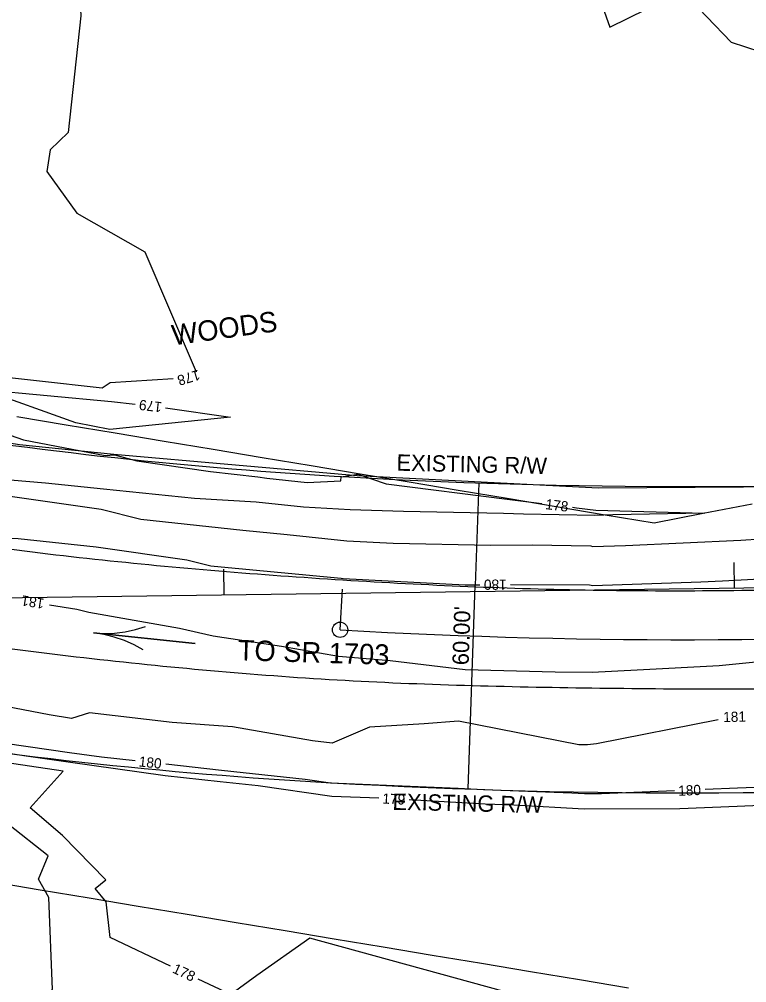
# Model space of a CAD drawing. Extents: x 2086416 to 2115205, y 575507 to 632762.
# Drawn here: x 2111059.8 to 2111202.3, y 581552.3 to 581741 of the extents above; entities that cross this region are included whole.
import ezdxf

# ---------------------------------------------------------------- set-up
doc = ezdxf.new("R2010")
doc.units = 0
for name, color, linetype in [('Default', 7, 'Continuous'), ('DTM Contours Major', 7, 'Continuous'), ('DTM Contours Major Text', 7, 'Continuous'), ('DTM Contours Minor', 7, 'Continuous'), ('DTM Contours Minor Text', 7, 'Continuous'), ('Exist Hydrographic FEMA Cross Section', 7, 'Continuous'), ('Exist Right of Way Line', 7, 'Continuous'), ('Exist Right of Way Line Text', 7, 'Continuous'), ('Exist Right of Way Width CELL', 7, 'Continuous'), ('Exist Roads EOP', 7, 'Continuous'), ('Exist Roads EOP Text', 7, 'Continuous'), ('Exist Vegetation Woods Line', 7, 'Continuous'), ('Exist Vegetation Woods Line Text', 7, 'Continuous'), ('Prop Horizontal Alignment', 7, 'Continuous'), ('Prop Horizontal Alignment Station Label', 7, 'Continuous'), ('Prop Horizontal Alignment Tick Large', 7, 'Continuous')]:
    doc.layers.add(name, color=color, linetype=linetype)

msp = doc.modelspace()

# ---------------------------------------------------------------- linework, layer by layer
at = {"layer": 'Default'}
for p, q in [((2110974.98, 581626.56), (2111508.23, 581633.8)), ((2111099.94, 581628.25), (2111099.88, 581633.25)), ((2111199.93, 581629.61), (2111199.87, 581634.61))]:
    msp.add_line(p, q, dxfattribs=at)
at = {"layer": 'DTM Contours Major'}
for points in [[(2111050.59, 581639.65), (2111059.56, 581639.3), (2111074.86, 581637.63), (2111092.6, 581635.13), (2111097.3, 581633.95), (2111099.33, 581633.73), (2111122.83, 581631.48), (2111123.23, 581631.44), (2111147.14, 581630.22), (2111147.88, 581630.21), (2111150.02, 581630.22)], [(2111156.02, 581630.25), (2111171.53, 581630.22), (2111172.21, 581630.06), (2111193.33, 581630.76), (2111197.59, 581630.96), (2111217.1, 581632.04), (2111221.17, 581633.02), (2111228.47, 581633.56), (2111238.81, 581633.36), (2111247.18, 581633.58), (2111255.78, 581634.3)], [(2111082.5, 581595.71), (2111075.86, 581596.43), (2111069.63, 581597.3), (2111052.87, 581599.68), (2111049.12, 581600.24), (2111023.26, 581603.91), (2111019.43, 581604.48), (2111001.74, 581607.21), (2110998.51, 581607.75), (2110983.54, 581610.07)], [(2111188.19, 581589.83), (2111173.86, 581589.24), (2111170.53, 581589.23), (2111168.08, 581589.36), (2111150.72, 581590.06), (2111145.79, 581590.33), (2111120.79, 581591.36), (2111115.8, 581592.07), (2111099.43, 581593.86), (2111088.46, 581595.06)], [(2111292.84, 581594.72), (2111277, 581592.28), (2111273.44, 581591.86), (2111270.44, 581591.43), (2111253.87, 581589.01), (2111253.45, 581588.31), (2111251.32, 581587.94), (2111246.59, 581589.53), (2111241.11, 581589.81), (2111237.84, 581590.23), (2111236.11, 581589.78), (2111221.5, 581591.49), (2111210.72, 581590.77), (2111200.53, 581590.34), (2111194.18, 581590.08)]]:
    msp.add_lwpolyline(points, dxfattribs=at)
at = {"layer": 'DTM Contours Minor'}
for points in [[(2111081, 581856), (2111084.22, 581849.53), (2111082.1, 581839.99), (2111073.86, 581798.62), (2111069.52, 581784.09), (2111071.86, 581741.69), (2111069.35, 581718.81), (2111065.8, 581715.4), (2111065.15, 581711.2), (2111071.08, 581703.02), (2111084.39, 581695.44), (2111094.41, 581671.9)], [(2111172.65, 581747.61), (2111175.49, 581739.43), (2111189.76, 581746.49), (2111199.26, 581736.52), (2111204.94, 581734.72), (2111216.79, 581733.74), (2111237.11, 581749.36), (2111239.88, 581756.72), (2111243.14, 581765.77), (2111244.32, 581774.22), (2111268.57, 581772.28), (2111270.42, 581774.52), (2111272.15, 581778.4), (2111272.02, 581797.41), (2111269.39, 581820.52), (2111268.74, 581824.66)], [(2111089.95, 581670.57), (2111077.6, 581669.79), (2111076.02, 581668.76), (2111050.2, 581671.6)], [(2111070.83, 581661.91), (2111052.56, 581668.44), (2111077.82, 581666.09), (2111082.45, 581665.57)], [(2111088.41, 581664.88), (2111101.15, 581663.08), (2111077.52, 581660.62), (2111070.83, 581661.91)], [(2111056.7, 581659.98), (2111060.58, 581658.59), (2111076.6, 581655.51), (2111078.42, 581655.69), (2111082.8, 581654.5), (2111097.25, 581652.4), (2111106.49, 581651.36), (2111108.31, 581651.12), (2111116.2, 581650.24), (2111122.82, 581650.6), (2111122.88, 581651.39), (2111126.12, 581651.87), (2111131.68, 581650.02), (2111155.38, 581646.96), (2111162.21, 581646.13)], [(2111168.17, 581645.41), (2111168.97, 581645.31), (2111172.74, 581644.84), (2111194.02, 581644.23), (2111176.11, 581643.9), (2111172.57, 581643.81), (2111158.61, 581644.07), (2111154.65, 581644.18), (2111135.04, 581644.56), (2111124.61, 581644.89), (2111115.46, 581645.42), (2111106.17, 581646.37), (2111094.09, 581647.15), (2111076.28, 581648.94), (2111064.89, 581650.09), (2111051.02, 581651.31), (2111033.98, 581654.26)], [(2111040.21, 581649), (2111046.47, 581648.46), (2111049.91, 581648.03), (2111050.75, 581647.88), (2111057.54, 581647.61), (2111075.81, 581645.03), (2111083.62, 581643.07), (2111103.56, 581640.9), (2111112.25, 581640.07), (2111123.96, 581638.8), (2111133.06, 581638.34), (2111152.19, 581638), (2111160.29, 581638.04), (2111171.77, 581637.82), (2111172.14, 581637.73), (2111178.61, 581637.94), (2111201.19, 581638.98), (2111205.15, 581639.2), (2111206.66, 581639.57), (2111221.28, 581640.1), (2111223.41, 581640.06), (2111239.38, 581640.48)], [(2111065.66, 581626.31), (2111071.03, 581625.45), (2111073.38, 581624.88), (2111091.16, 581621.7), (2111097.77, 581620.24), (2111111.15, 581618.17), (2111122.33, 581616.26), (2111132.45, 581615.38), (2111147.13, 581613.63), (2111164.79, 581613.17), (2111172.03, 581613.12), (2111180.86, 581613.52), (2111196.96, 581614.4), (2111208.07, 581615.53), (2111221.82, 581616.87), (2111228.5, 581617.81), (2111246.33, 581620.36), (2111248.16, 581620.66), (2111254.01, 581621.76), (2111263.98, 581623.2)], [(2111130.22, 581588.38), (2111121.05, 581588.76), (2111106.61, 581590.81), (2111099.14, 581591.63), (2111088.39, 581592.8), (2111069.38, 581595.44), (2111061.09, 581596.62), (2111048.83, 581598.45), (2111033.29, 581600.66), (2111019.16, 581602.75), (2111006.9, 581604.64), (2110997.88, 581606.14), (2110981.78, 581608.64), (2110968.18, 581610.9), (2110964.54, 581611.8), (2110964.32, 581608.85), (2110950.19, 581610.5), (2110947.86, 581611.4), (2110944.79, 581611.36), (2110935.01, 581612.4)], [(2111196.72, 581603.77), (2111172.9, 581599.04), (2111171.11, 581598.89), (2111169.44, 581598.86), (2111145.84, 581603.49), (2111139.11, 581602.96), (2111128.42, 581602.29), (2111121.08, 581599.17), (2111117.24, 581599.62), (2111101.55, 581602.41), (2111089.76, 581603.22), (2111073.51, 581605.15), (2111070.03, 581604.02), (2111065.65, 581604.74), (2111053.68, 581607.05), (2111052.47, 581609.42), (2111043.72, 581614.04), (2111030.87, 581610.21), (2111020.41, 581610.41), (2111009.04, 581611.48), (2111002.71, 581613.49)], [(2111089.4, 581555.52), (2111077.55, 581561.12), (2111076.79, 581568.08), (2111074.63, 581570.74), (2111076.73, 581572.4), (2111068.24, 581581.12), (2111061.92, 581586.55), (2111068.35, 581593.7), (2111048.53, 581596.67), (2111043.32, 581597.41), (2111018.89, 581601.02), (2111012.06, 581602.08), (2110997.25, 581604.54), (2110988.64, 581605.87), (2110967.58, 581609.38), (2110965.75, 581609.83), (2110965.43, 581605.5), (2110955.18, 581606.69), (2110952.29, 581606.13), (2110943.89, 581602.96), (2110931.34, 581598.81)], [(2111061.52, 581539.99), (2111063.18, 581540.25), (2111064.17, 581540.37), (2111066.23, 581550.97), (2111066.29, 581550.94), (2111065.54, 581568.97), (2111063.51, 581572.55), (2111065.42, 581577.09), (2111049.84, 581589.37), (2111048.92, 581589.13), (2111034.71, 581585.33), (2111028.8, 581597.79), (2111018.62, 581599.29), (2111017.22, 581599.51), (2110996.62, 581602.93), (2110995.49, 581603.1), (2110966.97, 581607.85), (2110966.96, 581607.85), (2110966.96, 581607.82), (2110967.56, 581607.66), (2110995.97, 581601.12), (2111006.18, 581597.21), (2110999.98, 581595.42), (2110999.97, 581595.17)], [(2111209.61, 581587.17), (2111200.47, 581586.79), (2111189.21, 581586.32), (2111170.47, 581586.25), (2111156.69, 581587.03), (2111151.07, 581587.26), (2111136.21, 581588.07)], [(2111129.71, 581531.37), (2111125.41, 581541.28), (2111165.59, 581543.23), (2111162.42, 581530.29), (2111174.69, 581513.27), (2111176.23, 581530.33), (2111168.89, 581543.52), (2111167.2, 581546.79), (2111165.59, 581548.17), (2111157.85, 581549.69), (2111116.74, 581560.96), (2111106.35, 581553.66), (2111101.25, 581549.92), (2111094.82, 581552.96)]]:
    msp.add_lwpolyline(points, dxfattribs=at)
at = {"layer": 'Exist Hydrographic FEMA Cross Section'}
for points in [[(2111203.43, 581646.02), (2111193.83, 581644.15), (2111184.22, 581642.28), (2111174.61, 581643.88), (2111165.01, 581645.49), (2111155.4, 581647.09), (2111145.79, 581648.69), (2111136.18, 581650.29), (2111126.57, 581651.89), (2111116.96, 581653.49), (2111107.35, 581655.09), (2111097.75, 581656.7), (2111088.14, 581658.29), (2111078.53, 581659.9), (2111068.93, 581661.5), (2111059.32, 581663.1)], [(2111179.16, 581551.21), (2111169.55, 581552.81), (2111159.94, 581554.41), (2111150.33, 581556.01), (2111140.72, 581557.61), (2111131.11, 581559.21), (2111121.51, 581560.81), (2111111.9, 581562.41), (2111102.29, 581564.01), (2111092.68, 581565.62), (2111083.08, 581567.22), (2111073.47, 581568.82), (2111063.86, 581570.42), (2111054.26, 581572.02)]]:
    msp.add_lwpolyline(points, dxfattribs=at)
at = {"layer": 'Exist Right of Way Line'}
for centre, radius, start, end in [((2111174.98, 582542.55), 892.65, 260.84314, 266.74835), ((2111190.81, 582821.14), 1171.69, 266.74835, 273.81807), ((2111174.98, 582542.55), 952.65, 260.84314, 266.74835), ((2111190.81, 582821.14), 1231.69, 266.74835, 273.81807)]:
    msp.add_arc(centre, radius, start, end, dxfattribs=at)
at = {"layer": 'Exist Right of Way Width CELL'}
for p in [(2111149.82, 581650.17), (2111147.72, 581590.21)]:
    msp.add_line(p, (2111149.12, 581630.05), dxfattribs=at)
at = {"layer": 'Exist Roads EOP'}
for points in [[(2110977.48, 581650.48), (2111025.79, 581641.84), (2111074.55, 581635.25), (2111123.2, 581631.18), (2111172.22, 581629.18), (2111221.29, 581629.52), (2111270.17, 581631.7), (2111319.13, 581635.84), (2111368.33, 581641.12), (2111417.78, 581647.42)], [(2110973.54, 581631.44), (2111022.55, 581622.76), (2111072.45, 581615.95), (2111122.07, 581611.59), (2111171.98, 581610.01), (2111221.99, 581610.11), (2111271.48, 581612.54), (2111320.96, 581616.67), (2111370.32, 581622.18), (2111419.52, 581628.55)]]:
    msp.add_spline(points, degree=3, dxfattribs=at)
at = {"layer": 'Exist Roads EOP Text'}
msp.add_line((2111084.29, 581619.75), (2111084.29, 581619.75), dxfattribs=at)
msp.add_lwpolyline([(2111084.06, 581617.48), (2111082.26, 581618.45), (2111080.36, 581619.29), (2111078.38, 581619.97), (2111076.37, 581620.49), (2111074.34, 581620.77), (2111094.24, 581618.73), (2111074.34, 581620.77), (2111076.39, 581620.64), (2111078.46, 581620.74), (2111080.54, 581621.01), (2111082.57, 581621.44), (2111084.52, 581622.03)], dxfattribs=at)
at = {"layer": 'Exist Vegetation Woods Line'}
for points in [[(2111059.79, 581657.65), (2110968.73, 581672.25), (2110864.06, 581705.25), (2110784.73, 581740.8), (2110702.3, 581784.67), (2110632.54, 581823.34), (2110568.48, 581865.95), (2110498.27, 581913.79), (2110441.66, 581966.78), (2110387.94, 582016.39), (2110334.43, 582063.69), (2110284.48, 582120.87)], [(2111452.1, 581736.22), (2111479.27, 581697.5), (2111499.68, 581677.78), (2111492.04, 581671.34), (2111416.64, 581665.13), (2111367.28, 581660.93), (2111318.17, 581654.2), (2111268.32, 581650.61), (2111220.66, 581649.45), (2111173.29, 581649.12), (2111125.98, 581651.57), (2111078.27, 581655.72), (2111059.79, 581657.65)]]:
    msp.add_lwpolyline(points, dxfattribs=at)
at = {"layer": 'Prop Horizontal Alignment'}
msp.add_arc((2111190.81, 582821.14), 1201.69, 266.74835, 273.81807, dxfattribs=at)
at = {"layer": 'Prop Horizontal Alignment Station Label'}
msp.add_circle((2111122.64, 581621.39), 1.5, dxfattribs=at)
at = {"layer": 'Prop Horizontal Alignment Tick Large'}
msp.add_line((2111122.64, 581621.39), (2111123.1, 581629.37), dxfattribs=at)

# ---------------------------------------------------------------- texts
at = {"layer": 'DTM Contours Major Text'}
for rotation, p in [(180.2575, (2111155.29, 581631.25)), (353.7627, (2111083.11, 581594.64)), (2.3706, (2111188.95, 581588.86))]:
    msp.add_text('180', height=2, rotation=rotation, dxfattribs=at).set_placement(p)
at = {"layer": 'DTM Contours Minor Text'}
for s, rotation, p in [('178', 196.5393, (2111094.84, 581672.37)), ('179', 173.3517, (2111087.81, 581665.97)), ('178', 353.109, (2111162.81, 581645.05)), ('181', 170.9505, (2111064.77, 581627.46)), ('181', 1.4931, (2111197.75, 581603.3)), ('179', 357.0364, (2111130.89, 581587.36)), ('178', 334.6984, (2111089.62, 581554.31))]:
    msp.add_text(s, height=2, rotation=rotation, dxfattribs=at).set_placement(p)
at = {"layer": 'Exist Right of Way Line Text'}
for rotation, p in [(358.6922, (2111133.68, 581652.57)), (358.8088, (2111132.88, 581586.13))]:
    msp.add_text('EXISTING R/W', height=3.2, rotation=rotation, dxfattribs=at).set_placement(p)
at = {"layer": 'Exist Right of Way Width CELL'}
msp.add_text("60.00'", height=3.2, rotation=87.9955, dxfattribs=at).set_placement((2111147.83, 581614.42))
at = {"layer": 'Exist Roads EOP Text'}
msp.add_text('TO SR 1703', height=4, rotation=358.234, dxfattribs=at).set_placement((2111102.54, 581615.43))
at = {"layer": 'Exist Vegetation Woods Line Text'}
msp.add_text('WOODS', height=4, rotation=7.771, dxfattribs=at).set_placement((2111089.94, 581677.1))

doc.saveas('drawing.dxf')
